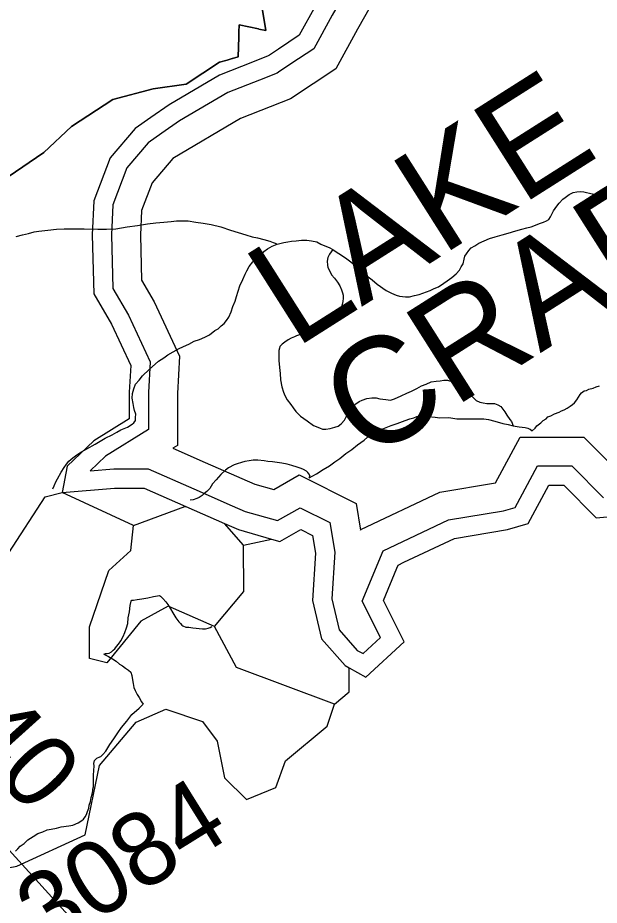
# Model space of a CAD drawing. Extents: x 2001466 to 31450019, y -30647475 to 847247.
# Drawn here: x 2056764 to 2058744, y 756436 to 759460 of the extents above; entities that cross this region are included whole.
import ezdxf

# ---------------------------------------------------------------- set-up
doc = ezdxf.new("R2010")
doc.units = 0
for name, color, linetype in [('Exist Boundary Political City Limit New', 7, 'Continuous'), ('Exist Hydrographic Buffer Line', 7, 'Continuous'), ('Exist Hydrographic Creek Single Shore', 7, 'Continuous'), ('Exist Hydrographic Lake Shore', 7, 'Continuous'), ('Exist Hydrographic Lake Shore Label', 7, 'Continuous'), ('Exist Hydrographic Misc Water Feature', 7, 'Continuous'), ('Exist Road Secondary Mileage Hundredths English Label', 7, 'Continuous'), ('Exist Road Secondary Type 51 Attributed', 7, 'Continuous'), ('Exist Road Secondary Type 51 Number Label', 7, 'Continuous'), ('Map Preparation Boundary City Limit Buffer Line', 7, 'Continuous')]:
    doc.layers.add(name, color=color, linetype=linetype)

msp = doc.modelspace()

# ---------------------------------------------------------------- linework, layer by layer
at = {"layer": 'Exist Boundary Political City Limit New'}
msp.add_lwpolyline([(2056731.9, 758918.5), (2056852.8, 759000.5), (2056947.8, 759089.2), (2057088.2, 759181.4), (2057225.4, 759217.9), (2057337.4, 759233.3), (2057451.8, 759308.6), (2057477.5, 759315.9), (2057494, 759320.6), (2057495.4, 759321.1), (2057515.2, 759326.7), (2057516.8, 759394.1), (2057517.1, 759410.7), (2057518.2, 759436.2), (2057583.8, 759421.8), (2057585, 759421.4), (2057609.5, 759416), (2057579.9, 759596.5)], dxfattribs=at)
at = {"layer": 'Exist Hydrographic Buffer Line'}
for p, q in [((2057694.4, 759302.4), (2057652.4, 759274.4)), ((2057402.9, 757944.9), (2057572.1, 757870.9)), ((2057363.4, 757854.8), (2057494.2, 757797.5))]:
    msp.add_line(p, q, dxfattribs=at)
for points in [[(2058162.8, 761638.2), (2057666.8, 761292.5), (2057703.5, 761222.4), (2057697.4, 761076.2), (2057653.3, 760921.8), (2057617.2, 760849.7), (2057617.2, 760827.3), (2057632.6, 760760.6), (2057627.8, 760634.9), (2057726.9, 760387.1), (2057737.9, 760255.3), (2057743.7, 760132.1), (2057703.5, 760046.6), (2057707.3, 759971.7), (2057742.3, 759871.7), (2057746.9, 759807.2), (2057832.7, 759654.5), (2057875.3, 759540.8), (2057835.5, 759469.1), (2057772.5, 759354.5), (2057694.4, 759302.4)], [(2058122.5, 761490.1), (2057794.2, 761261.3), (2057802.9, 761244.6), (2057795.2, 761060.4), (2057745.4, 760886), (2057717.6, 760830.3), (2057731.5, 760770), (2057726.9, 760652.1), (2057823.8, 760409.9), (2057836.1, 760261.7), (2057843.2, 760112.3), (2057803.1, 760026.9), (2057804.9, 759990.8), (2057839.5, 759891.8), (2057843.5, 759836.2), (2057922.2, 759696.1), (2057983.4, 759532.8), (2057921.7, 759421.5), (2057847.1, 759286), (2057693.5, 759183.5)], [(2057652.4, 759274.4), (2057647.6, 759271.2), (2057587.8, 759247.6)], [(2057587.8, 759247.6), (2057479.8, 759205.1), (2057315.3, 759108.3), (2057255, 759066.3)], [(2057693.5, 759183.5), (2057523.1, 759116.4), (2057292.4, 758980.6)], [(2057255, 759066.3), (2057208.6, 759034), (2057135.9, 758948.5), (2057088.3, 758823), (2057083.9, 758719.9), (2057088.4, 758537.7), (2057141.8, 758446.4), (2057215.5, 758287.8), (2057209.6, 758182.6), (2057209.6, 758057.4), (2057063.6, 757966.1), (2057010.9, 757916.3)], [(2057292.4, 758980.6), (2057221.9, 758897.7), (2057186, 758802.9), (2057182.3, 758719), (2057186.2, 758565.5), (2057229.1, 758492.1), (2057315.1, 758306.9), (2057308.1, 758179.8), (2057308.1, 758002.9), (2057292.6, 757993.2)], [(2057932.7, 757716.6), (2058201.5, 757844), (2058391.4, 757875.7), (2058475.2, 758031.3), (2058691.5, 758031.3), (2058794.3, 757928.4), (2058920.4, 758007.2), (2058931.9, 758058.9), (2059166.6, 758082.4), (2059382.2, 758061.9), (2059531.5, 758069), (2059597.7, 758118.6), (2059748.9, 758073.3), (2059888.1, 758083.2), (2060025.9, 758044.9), (2060095.4, 758120.2), (2060183.4, 758314), (2060435.5, 758288.8), (2060748.2, 758111.6), (2060870.5, 758081), (2061109.7, 758073.2)], [(2057292.6, 757993.2), (2057402.9, 757944.9)], [(2057010.9, 757916.3), (2057091.1, 757922.8), (2057208.1, 757922.8), (2057363.4, 757854.8)], [(2058009, 757643.9), (2058231.3, 757749.2), (2058417.8, 757780.3), (2058458.1, 757791.8), (2058534, 757932.9), (2058650.7, 757932.9), (2058758.9, 757824.6)], [(2057635.9, 757852.7), (2057722.6, 757902.2), (2057916.1, 757805.4), (2057931.4, 757713.6)], [(2057572.1, 757870.9), (2057635.9, 757852.7)], [(2057494.2, 757797.5), (2057538.7, 757778.1), (2057648.7, 757746.6)], [(2057648.7, 757746.6), (2057725.7, 757790.6), (2057827.2, 757739.8), (2057844, 757639), (2057834.1, 757480), (2057858.4, 757374.7), (2057920.6, 757304.7)], [(2057931.4, 757713.6), (2057932.7, 757716.6)], [(2057920.6, 757304.7), (2057940, 757293.6), (2057999.3, 757348.4), (2057937.4, 757472.1), (2058009, 757643.9)]]:
    msp.add_lwpolyline(points, dxfattribs=at)
at = {"layer": 'Exist Hydrographic Creek Single Shore'}
msp.add_lwpolyline([(2056059.1, 757233.8), (2056076.1, 757302.3), (2056734.1, 757636.6), (2056858, 757827.7), (2056916, 757842.9)], dxfattribs=at)
at = {"layer": 'Exist Hydrographic Lake Shore'}
for p, q in [((2057651.9, 759352.9), (2057621.2, 759332.5)), ((2057337.1, 757794.7), (2057467.9, 757737.4))]:
    msp.add_line(p, q, dxfattribs=at)
for points in [[(2058161.8, 761717.5), (2057581.8, 761313.2), (2057637.2, 761207.5), (2057632.1, 761086.7), (2057591.9, 760945.7), (2057551.6, 760865.2), (2057551.6, 760819.9), (2057566.7, 760754.4), (2057561.7, 760623.5), (2057662.3, 760371.8), (2057672.4, 760251), (2057677.4, 760145.3), (2057637.2, 760059.7), (2057642.2, 759959), (2057677.4, 759858.3), (2057682.5, 759787.8), (2057773, 759626.7), (2057803.2, 759546.2), (2057778.1, 759500.9), (2057722.7, 759400.2), (2057651.9, 759352.9)], [(2057563.7, 759308.7), (2057451, 759264.3), (2057279.9, 759163.6), (2057217.5, 759120.2)], [(2057621.2, 759332.5), (2057617, 759329.7), (2057563.7, 759308.7)], [(2057217.5, 759120.2), (2057164.1, 759083), (2057078.6, 758982.3), (2057023.2, 758836.3), (2057018.2, 758720.6), (2057023.2, 758519.2), (2057083.6, 758416), (2057149, 758275), (2057144, 758184.4), (2057144, 758093.8), (2057023.2, 758018.3), (2056932.7, 757932.7), (2056916, 757842.9)], [(2056916, 757842.9), (2057093.7, 757857.2), (2057194.3, 757857.2), (2057337.1, 757794.7)], [(2058079.4, 757604.6), (2058251.1, 757686), (2058432.3, 757716.2), (2058502.7, 757736.3), (2058573.2, 757867.2), (2058623.5, 757867.2), (2058734.2, 757756.5), (2058844.9, 757766.5)], [(2057467.9, 757737.4), (2057516.4, 757716.2), (2057628.9, 757684)], [(2057628.9, 757684), (2057657.3, 757675.9), (2057727.8, 757716.2), (2057768, 757696.1), (2057778.1, 757635.7), (2057768, 757474.6), (2057798.2, 757343.7), (2057878.7, 757253), (2057892.7, 757245.1)], [(2058055.4, 757584.6), (2058059.9, 757595.4), (2058079.4, 757604.6)], [(2057892.7, 757245.1), (2057949.2, 757212.8), (2058080, 757333.6), (2058009.6, 757474.6), (2058055.4, 757584.6)]]:
    msp.add_lwpolyline(points, dxfattribs=at)
at = {"layer": 'Exist Hydrographic Misc Water Feature'}
for p, q in [((2057158, 757729.6), (2056916, 757842.9)), ((2057533, 757663), (2057467.9, 757737.4)), ((2057533, 757663), (2057628.9, 757684))]:
    msp.add_line(p, q, dxfattribs=at)
for points in [[(2057836.7, 758670.7), (2057848.4, 758662.9), (2057866.4, 758650.8), (2057884.5, 758638.7), (2057898.4, 758628.9), (2057924.4, 758606.7), (2057938.8, 758592.7), (2057952.9, 758580.9), (2057970.6, 758566.9), (2057988.6, 758552.8), (2058018.6, 758531.2), (2058037, 758521.1), (2058052.8, 758515), (2058064.5, 758511.2), (2058084.6, 758509), (2058098.7, 758509.3), (2058114.7, 758513.3), (2058130.7, 758517.4), (2058168.7, 758531.1), (2058182.4, 758537.2), (2058196.5, 758543.5), (2058214.8, 758555.4), (2058226.7, 758563.3), (2058242.7, 758575.5), (2058256.6, 758587.6), (2058268.5, 758599.6), (2058274.7, 758611.6), (2058280.6, 758621.7), (2058284.5, 758637.7), (2058286.6, 758647.5), (2058292.7, 758655.5), (2058300.1, 758667.4), (2058308.3, 758675.5), (2058320.2, 758683.4), (2058334.3, 758691.4), (2058352.2, 758699.6), (2058370.6, 758707.8), (2058390.3, 758713.7), (2058414.3, 758719.8), (2058434.4, 758725.7), (2058460.4, 758733.9), (2058480.5, 758739.8), (2058498.2, 758744), (2058512.5, 758748), (2058544.1, 758759.8), (2058554.2, 758763.9), (2058564.2, 758768.1), (2058572.2, 758772.2), (2058578.1, 758782.2), (2058588.2, 758802.2), (2058600.3, 758818.2), (2058608.3, 758827.9), (2058620, 758842), (2058628.2, 758848), (2058641.7, 758858.1), (2058655.9, 758864.1), (2058667.8, 758866.4), (2058680.1, 758868.2), (2058692, 758866.3), (2058719.8, 758860.1), (2058753.9, 758850.4)], [(2056758.9, 758714.5), (2056780.7, 758720.5), (2056800.6, 758724.8), (2056820.6, 758730.7), (2056836.2, 758732.8), (2056866.6, 758736.7), (2056896.3, 758739.1), (2056922.6, 758740.8), (2056946.3, 758740.8), (2056990.6, 758741), (2057036.8, 758739.3), (2057066.5, 758739.3), (2057098.7, 758741.3), (2057136.6, 758747.3), (2057172.5, 758751.6), (2057206.4, 758757.4), (2057234.6, 758761.6), (2057262.1, 758763.6), (2057286.3, 758765.6), (2057304.6, 758767.7), (2057326.1, 758767.6), (2057344.4, 758767.7), (2057370.6, 758763.7), (2057396.2, 758759.8), (2057422.5, 758755.9), (2057456.3, 758747.9), (2057488.3, 758736.1), (2057514.7, 758728.1), (2057540.6, 758720.1), (2057562.5, 758713.9), (2057580.6, 758710), (2057602.5, 758704.2), (2057622.8, 758698.3), (2057634.5, 758694.5), (2057640.4, 758692.3), (2057648.2, 758688.4)], [(2056884.2, 757855), (2056887.9, 757864.9), (2056894.3, 757879), (2056900, 757889.1), (2056912.3, 757911.2), (2056922.1, 757927.1), (2056930.1, 757938.9), (2056938.1, 757949), (2056952.1, 757961.1), (2056965.6, 757971.2), (2056981.6, 757980.9), (2057000.1, 757991.2), (2057028.2, 758007.2), (2057061.6, 758027.2), (2057085.8, 758039.4), (2057101.6, 758047.6), (2057115.7, 758055.6), (2057137.9, 758065.6), (2057153.9, 758075.3), (2057159.6, 758079.3), (2057165.5, 758087.3), (2057165.5, 758097.5), (2057166, 758109.6), (2057161.7, 758121.6), (2057159.8, 758131.6), (2057157.8, 758145.3), (2057153.7, 758163.4), (2057155.5, 758179.3), (2057159.4, 758195.4), (2057165.5, 758211.5), (2057177.6, 758225.4), (2057189.3, 758239.5), (2057211.7, 758261.7), (2057243.1, 758289.8), (2057261.3, 758301.6), (2057275.2, 758311.7), (2057293.5, 758321.5), (2057311.3, 758331.8), (2057329.2, 758339.6), (2057347.2, 758347.8), (2057364.9, 758357.7), (2057382.9, 758363.9), (2057401.4, 758371.6), (2057417.1, 758379.8), (2057435.2, 758394.1), (2057447.3, 758400), (2057456.9, 758409.8), (2057466.8, 758418.1), (2057475, 758428.2), (2057482.8, 758440), (2057491, 758457.9), (2057496.9, 758476), (2057504.9, 758493.9), (2057508.8, 758509.9), (2057515, 758528.1), (2057520.9, 758546.2), (2057530.9, 758568.2), (2057538.5, 758586.1), (2057544.9, 758598.1), (2057552.7, 758612), (2057564.8, 758628), (2057578.5, 758642.1), (2057588.6, 758652), (2057602.5, 758664.1), (2057614.6, 758672.4), (2057630.6, 758682.1), (2057648.2, 758688.4)], [(2057648.2, 758688.4), (2057670.6, 758694.3), (2057684.5, 758696.2), (2057696.6, 758698.4), (2057712.8, 758700.4), (2057730.5, 758702.2), (2057748.3, 758702.3), (2057764.5, 758700.3), (2057782.5, 758696.3), (2057796.7, 758688.6), (2057810.4, 758682.4), (2057824.4, 758676.7), (2057836.7, 758670.7)], [(2057836.7, 758670.7), (2057826.2, 758654.5), (2057820.5, 758642.8), (2057818.4, 758630.5), (2057818.6, 758616.7), (2057820.7, 758608.6), (2057826.8, 758596.7), (2057832.4, 758584.5), (2057842.8, 758572.4), (2057852.9, 758558.8), (2057860.9, 758546.6), (2057866.8, 758532.7), (2057870.5, 758522.8), (2057872.6, 758514.8), (2057872.8, 758504.6), (2057871.1, 758492.7), (2057869.1, 758482.8), (2057866.8, 758474.7), (2057862.9, 758466.7), (2057854.7, 758458.6), (2057841.2, 758450.6), (2057825.2, 758438.8), (2057814.7, 758432.7), (2057805.3, 758426.4), (2057795.1, 758418.7), (2057780.9, 758410.6), (2057766.8, 758402.6), (2057755.3, 758396.7), (2057737, 758386.5), (2057729, 758382.4), (2057713.2, 758376.3), (2057706.9, 758372.4), (2057695.2, 758368.5), (2057685.4, 758362.3), (2057673.5, 758354.3), (2057665.1, 758348.3), (2057661.2, 758344.4), (2057657.1, 758340.2), (2057655.2, 758334.4), (2057653, 758326.2), (2057653.2, 758314.4), (2057653.4, 758292.4), (2057655.2, 758268.3), (2057657.5, 758248.4), (2057659.3, 758226.3), (2057663.4, 758202.5), (2057669.4, 758184.5), (2057673.7, 758172.5), (2057681.5, 758158.4), (2057693.8, 758142.3), (2057701.6, 758130.6), (2057711.4, 758118.6), (2057727.4, 758102.7), (2057749.7, 758086.4), (2057771.9, 758070.4), (2057791.4, 758062.6), (2057801.8, 758058.6), (2057813.7, 758058.8), (2057827.7, 758060.8), (2057843.7, 758064.8), (2057855.8, 758068.7), (2057865.6, 758076.9), (2057877.3, 758088.9), (2057887.5, 758108.9), (2057895.5, 758124.7), (2057903.7, 758134.8), (2057915.6, 758144.8), (2057927.1, 758152.8), (2057937.6, 758156.9), (2057953.4, 758163), (2057969.6, 758165), (2057985.1, 758165.1), (2057997.2, 758161.2), (2058017.3, 758159), (2058033.1, 758157), (2058047.5, 758161.3), (2058069.6, 758171.3), (2058089.5, 758181.3), (2058105.5, 758187.4), (2058123.1, 758197.3), (2058139.3, 758205.4), (2058155.3, 758211.5), (2058171.5, 758219.1), (2058189.2, 758221.3), (2058203.1, 758223.3), (2058215, 758225.5), (2058227.3, 758225.3), (2058245.4, 758219.3), (2058263.2, 758211.3), (2058275.5, 758205.4), (2058285.3, 758195.4), (2058297.6, 758185.4), (2058309.3, 758171.5), (2058317.3, 758163.8), (2058325.3, 758155.7), (2058337.6, 758149.7), (2058349.1, 758147.6), (2058361.6, 758145.7), (2058379.5, 758145.8), (2058387.5, 758145.8)], [(2058515.6, 758052.2), (2058525.7, 758062), (2058531.6, 758070), (2058545.8, 758080.1), (2058553.3, 758088.2), (2058563.8, 758094), (2058569.3, 758100), (2058579.4, 758104.2), (2058591.5, 758110.1), (2058607.3, 758116.2), (2058615.3, 758120.2), (2058625.3, 758124), (2058635.2, 758130.1), (2058645.6, 758136.3), (2058653.4, 758142.4), (2058659.6, 758148.4), (2058667.6, 758158.1), (2058679.4, 758176.2), (2058683.3, 758182.1), (2058693.4, 758188.3), (2058701.4, 758190.3), (2058709.2, 758194.4), (2058723.5, 758198.3), (2058733.6, 758202.5), (2058745.3, 758206.4)], [(2058387.5, 758145.8), (2058399.1, 758141.6), (2058409.2, 758135.6), (2058423.1, 758117.7), (2058429.7, 758105.7), (2058439.7, 758091.6), (2058445.7, 758083.9), (2058451.4, 758070)], [(2057756.3, 757892.7), (2057781.9, 757906.6), (2057803.9, 757920.7), (2057825.8, 757932.8), (2057843.9, 757946.7), (2057861.5, 757958.7), (2057881.8, 757975.1), (2057901.9, 757988.7), (2057921.6, 758005.1), (2057943.7, 758020.9), (2057955.6, 758030.8), (2057967.7, 758037.1), (2057977.6, 758044.9), (2057989.7, 758051.2), (2058007.5, 758059), (2058035.4, 758071), (2058055.7, 758077.3), (2058083.6, 758087.2), (2058099.6, 758093.3), (2058113.3, 758097.3), (2058123.3, 758101.1), (2058137.3, 758103.4), (2058161.7, 758101.4), (2058185.5, 758099.4), (2058201.3, 758097.4), (2058231.6, 758097.7), (2058259.3, 758093.4), (2058277.5, 758093.5), (2058293.3, 758093.6), (2058309.5, 758093.5), (2058325.7, 758093.5), (2058339.3, 758093.5), (2058351.6, 758093.6), (2058367.4, 758091.7), (2058389.3, 758085.9), (2058415.7, 758077.9), (2058433.8, 758073.9), (2058451.4, 758070)], [(2058451.4, 758070), (2058471.5, 758065.8), (2058491.6, 758063.9), (2058501.5, 758062), (2058505.4, 758059.8), (2058509.3, 758058), (2058515.6, 758052.2)], [(2057756.3, 757892.7), (2057760.2, 757898.6), (2057755.9, 757906.5), (2057752, 757910.8), (2057747.9, 757914.6), (2057737.8, 757920.6), (2057729.6, 757924.7), (2057715.9, 757928.4), (2057697.7, 757934.4), (2057681.9, 757938.5), (2057663.8, 757942.4), (2057648, 757944.4), (2057631.8, 757946.5), (2057615.8, 757948.5), (2057603.9, 757950.3), (2057582.2, 757952.4), (2057566, 757952.4), (2057552.1, 757950), (2057538.1, 757948.1), (2057526, 757944.2), (2057511.7, 757940.3), (2057501.6, 757936.2), (2057482.1, 757926.1), (2057471.9, 757918), (2057455.9, 757904.1), (2057440.1, 757885.9), (2057428, 757871.9), (2057418.2, 757855.9), (2057408.1, 757846.1), (2057398.1, 757837.8), (2057392.1, 757831.9), (2057382.1, 757825.7), (2057374.3, 757822), (2057362.2, 757817.8), (2057351.9, 757816.1)], [(2057158, 757729.6), (2057333.1, 757795), (2057337.1, 757794.7)], [(2057434, 757386.1), (2057276.1, 757455), (2057184, 757404.3), (2057067.9, 757262.3), (2057009.1, 757276.7), (2057009.1, 757384.9), (2057075.1, 757577.2), (2057150, 757644.5), (2057158, 757729.6)], [(2057434, 757386.1), (2057534, 757505.5), (2057533, 757663)], [(2057057.1, 757291.2), (2057063, 757293.6), (2057069, 757293.5), (2057075.3, 757295.4), (2057083.1, 757299.4), (2057088.9, 757305.5), (2057095, 757309.4), (2057101, 757317.4), (2057107.1, 757325.4), (2057115.1, 757337.6), (2057123.3, 757351.4), (2057129, 757365.5), (2057135.2, 757381.7), (2057139.1, 757395.6), (2057140.7, 757415.6), (2057145, 757435.7), (2057146.9, 757457.3), (2057148.9, 757467.6), (2057151, 757471.7), (2057152.8, 757475.5), (2057158.8, 757475.4), (2057170.7, 757477.7), (2057186.7, 757479.7), (2057207, 757483.5), (2057226.9, 757487.8), (2057246.5, 757491.7), (2057250.8, 757489.8), (2057258.8, 757481.7), (2057268.9, 757469.7), (2057278.9, 757456), (2057284.9, 757445.7), (2057292.7, 757432), (2057302.7, 757415.8), (2057313.2, 757401.7), (2057318.9, 757396), (2057323, 757390.1), (2057326.9, 757387.8), (2057337, 757383.9), (2057347.2, 757384), (2057360.8, 757381.9), (2057392.9, 757377.8), (2057403.2, 757377.9), (2057413.2, 757380), (2057419.2, 757382), (2057424.9, 757386)], [(2057843, 757121.8), (2057509, 757246.8), (2057434, 757386.1)], [(2057057.1, 757291.2), (2057072.9, 757283.6), (2057087.2, 757275.3), (2057099.5, 757267.3), (2057111, 757257.5), (2057121, 757251.5), (2057131.3, 757243.5), (2057141.3, 757237.5), (2057149.3, 757229.8), (2057153.2, 757219.5), (2057155.3, 757203.7), (2057157.3, 757191.6), (2057159.4, 757177.6), (2057163.7, 757167.6), (2057171.5, 757153.8), (2057177.4, 757143.6), (2057185.4, 757129.8), (2057191.6, 757121.5)], [(2057843, 757121.8), (2057893.1, 757163.5), (2057892.7, 757245.1)], [(2056594.1, 756537.1), (2056761, 756569.8), (2056994.1, 756676.6), (2057043.1, 756911.8), (2057168, 757060.1), (2057268.1, 757104), (2057392.9, 757062.1), (2057443, 756995.5), (2057468, 756870.3), (2057543, 756796.5), (2057643.1, 756837.1), (2057676.1, 756928.3), (2057818, 757046.9), (2057843, 757121.8)], [(2056756.3, 756620.9), (2056764.5, 756629), (2056772.7, 756637.1), (2056786.6, 756647.1), (2056798.3, 756659.1), (2056816.5, 756670.9), (2056832.3, 756681.1), (2056850.2, 756686.9), (2056864.5, 756693.3), (2056878.3, 756695.2), (2056896.3, 756699), (2056912.3, 756703.1), (2056938.1, 756707.3), (2056952.1, 756709.2), (2056970.5, 756717.4), (2056982.4, 756725.3), (2056988.2, 756729.3), (2056994.1, 756737.3), (2056998, 756745.2), (2057002.3, 756755.2), (2057006.4, 756767.5), (2057008.1, 756777.4), (2057012.2, 756789.4), (2057014, 756803.3), (2057018.1, 756815.2), (2057020, 756825.5), (2057020.2, 756831.6), (2057021.8, 756839.4), (2057022.2, 756851.5), (2057021.8, 756865.3), (2057022.2, 756879.5), (2057024.1, 756911.3), (2057023.7, 756919.5), (2057025.7, 756929.3), (2057029.8, 756933.5), (2057033.9, 756937.4), (2057044, 756941.5), (2057047.6, 756943.4), (2057053.8, 756949.4), (2057063.8, 756961.6), (2057077.8, 756983.4), (2057091.7, 757003.6), (2057105.7, 757023.4), (2057117.6, 757041.5), (2057135.6, 757063.5), (2057153.4, 757085.6), (2057177.4, 757107.5), (2057191.6, 757121.5)]]:
    msp.add_lwpolyline(points, dxfattribs=at)
at = {"layer": 'Exist Road Secondary Type 51 Attributed'}
msp.add_lwpolyline([(2055007.4, 758203.5), (2055480.5, 757894.2), (2055707.2, 757741.2), (2055858.7, 757594), (2055971.3, 757471), (2056303.8, 757096.9), (2056526.1, 756846.4), (2056699.8, 756661.4), (2057082.6, 756241.6), (2057527.7, 755756.4)], dxfattribs=at)
at = {"layer": 'Map Preparation Boundary City Limit Buffer Line'}
for points in [[(2056731.9, 758918.5), (2056852.8, 759000.5), (2056947.8, 759089.2), (2057088.2, 759181.4), (2057225.4, 759217.9), (2057337.4, 759233.3), (2057451.8, 759308.6), (2057477.5, 759315.9), (2057494, 759320.6), (2057495.4, 759321.1), (2057515.2, 759326.7), (2057516.8, 759394.1), (2057517.1, 759410.7), (2057518.2, 759436.2), (2057583.8, 759421.8), (2057585, 759421.4), (2057609.5, 759416), (2057579.9, 759596.5)], [(2057579.9, 759596.5), (2057609.5, 759416), (2057585, 759421.4), (2057583.8, 759421.8), (2057518.2, 759436.2), (2057517.1, 759410.7), (2057516.8, 759394.1), (2057515.2, 759326.7), (2057495.4, 759321.1), (2057494, 759320.6), (2057477.5, 759315.9), (2057451.8, 759308.6), (2057337.4, 759233.3), (2057225.4, 759217.9), (2057088.2, 759181.4), (2056947.8, 759089.2), (2056852.8, 759000.5), (2056731.9, 758918.5)]]:
    msp.add_lwpolyline(points, dxfattribs=at)

# ---------------------------------------------------------------- texts
at = {"layer": 'Exist Hydrographic Lake Shore Label'}
for s, p in [('CRABTREE', (2057954.4, 757942.9)), ('LAKE', (2057708.2, 758330.7))]:
    msp.add_text(s, height=360.89, rotation=32.4058, dxfattribs=at).set_placement(p)
at = {"layer": 'Exist Road Secondary Mileage Hundredths English Label'}
msp.add_text('.40', height=250, rotation=312.0669, dxfattribs=at).set_placement((2056500.3, 757085.5))
at = {"layer": 'Exist Road Secondary Type 51 Number Label'}
msp.add_text('3084', height=250, rotation=31.918, dxfattribs=at).set_placement((2056864.6, 756278.2))

doc.saveas('drawing.dxf')
